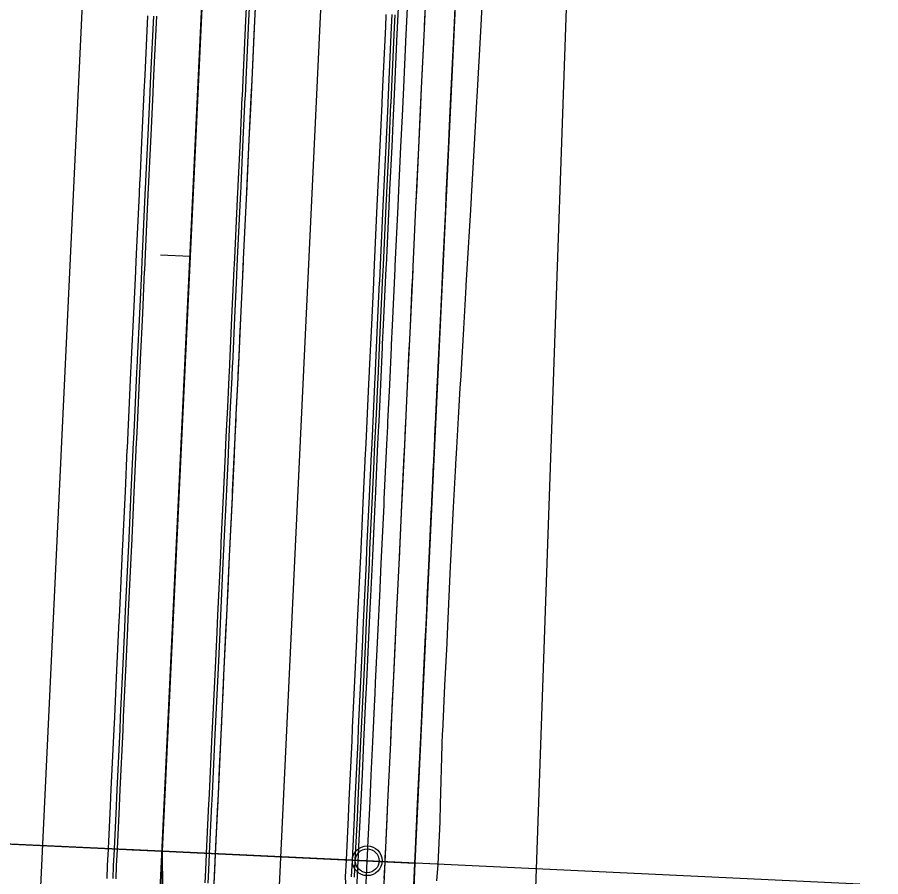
# Model space of a CAD drawing. Extents: x -70 to 701944, y -4 to 666871.
# Drawn here: x 668235 to 668380, y 654340.7 to 654485 of the extents above; entities that cross this region are included whole.
import ezdxf

# ---------------------------------------------------------------- set-up
doc = ezdxf.new("R2010")
doc.units = 0
for name, color, linetype in [('R_Detour', 7, 'Continuous'), ('R_Horz Alg', 7, 'Continuous'), ('R_No Plot', 7, 'Continuous'), ('R_Proposed Const Limits', 7, 'Continuous'), ('R_Proposed Road', 7, 'Continuous'), ('R_ROW', 7, 'Continuous'), ('R_Striping', 7, 'Continuous'), ('R_Water', 7, 'Continuous'), ('T_Indications', 7, 'Continuous')]:
    doc.layers.add(name, color=color, linetype=linetype)

msp = doc.modelspace()

# ---------------------------------------------------------------- linework, layer by layer
at = {"layer": 'R_Detour'}
for p in [(668153.06, 654350), (668376.54, 654339.45)]:
    msp.add_line(p, (668259.34, 654344.98), dxfattribs=at)
at = {"layer": 'R_Horz Alg'}
msp.add_line((668254.91, 654251.16), (668327.61, 655791.56), dxfattribs=at)
for points in [[(668259.06, 654445.11), (668264.05, 654444.87)], [(668254.34, 654345.22), (668259.34, 654344.98)]]:
    msp.add_lwpolyline(points, dxfattribs=at)
at = {"layer": 'R_No Plot'}
for points in [[(668214.33, 654547.33), (668268.77, 654544.76), (668259.34, 654344.98), (668204.89, 654347.47)], [(668268.77, 654544.76), (668311.22, 654542.76), (668301.79, 654342.98), (668259.34, 654344.98)], [(668204.9, 654347.55), (668259.34, 654344.98), (668259.3, 654340.24), (668262.4, 654224.99), (668199.63, 654225.81), (668201.89, 654283.75)], [(668259.34, 654344.98), (668301.79, 654342.98), (668301.66, 654340.15), (668306.09, 654224.42), (668262.4, 654224.99)]]:
    msp.add_lwpolyline(points, close=True, dxfattribs=at)
msp.add_circle((668293.8, 654343.36), 2.5, dxfattribs=at)
at = {"layer": 'R_Proposed Const Limits'}
msp.add_lwpolyline([(668305.49, 654339.97), (668305.7, 654342.71), (668305.71, 654342.79), (668306.02, 654349.9), (668306.03, 654350), (668306.1, 654352.79), (668306.38, 654362.78), (668306.46, 654364.9), (668306.47, 654365), (668306.84, 654372.77), (668307.21, 654379.87), (668307.22, 654379.99), (668307.35, 654382.76), (668307.79, 654392.75), (668307.88, 654394.84), (668307.89, 654394.98), (668308.29, 654402.74), (668308.67, 654409.8), (668308.68, 654409.98), (668308.84, 654412.72), (668309.14, 654417.71), (668309.43, 654422.71), (668309.56, 654424.77), (668309.57, 654424.95), (668310.01, 654432.69), (668310.42, 654439.74), (668310.43, 654439.93), (668310.59, 654442.67), (668311.19, 654452.66), (668311.31, 654454.75), (668311.32, 654454.88), (668311.76, 654462.64), (668312.16, 654469.72), (668312.17, 654469.86), (668312.33, 654472.63), (668312.87, 654482.61), (668312.99, 654484.72), (668313, 654484.83), (668313.44, 654492.6)], dxfattribs=at)
at = {"layer": 'R_Proposed Road'}
for points in [[(668266.59, 654339.63), (668266.7, 654341.8), (668266.83, 654344.54), (668266.83, 654344.63), (668267.16, 654351.73), (668267.17, 654351.83), (668267.3, 654354.62), (668267.77, 654364.61), (668267.87, 654366.72), (668267.88, 654366.82), (668268.24, 654374.59), (668268.58, 654381.69), (668268.58, 654381.81), (668268.72, 654384.58), (668269.19, 654394.57), (668269.29, 654396.66), (668269.29, 654396.8), (668269.66, 654404.56), (668269.99, 654411.63), (668270, 654411.8), (668270.13, 654414.55), (668270.37, 654419.54), (668270.6, 654424.54), (668270.7, 654426.6), (668270.71, 654426.79), (668271.07, 654434.53), (668271.41, 654441.59), (668271.41, 654441.77), (668271.54, 654444.52), (668272.02, 654454.51), (668272.11, 654456.6), (668272.12, 654456.73), (668272.49, 654464.49), (668272.82, 654471.58), (668272.83, 654471.71), (668272.96, 654474.48), (668273.43, 654484.47), (668273.53, 654486.58)], [(668267.09, 654339.61), (668267.2, 654341.78), (668267.32, 654344.52), (668267.33, 654344.6), (668267.66, 654351.71), (668267.67, 654351.81), (668267.8, 654354.59), (668268.27, 654364.58), (668268.37, 654366.69), (668268.38, 654366.79), (668268.74, 654374.57), (668269.08, 654381.67), (668269.08, 654381.79), (668269.21, 654384.56), (668269.69, 654394.55), (668269.78, 654396.64), (668269.79, 654396.78), (668270.16, 654404.54), (668270.49, 654411.6), (668270.5, 654411.78), (668270.63, 654414.53), (668270.86, 654419.52), (668271.1, 654424.52), (668271.2, 654426.58), (668271.21, 654426.76), (668271.57, 654434.5), (668271.91, 654441.56), (668271.91, 654441.75), (668272.04, 654444.49), (668272.51, 654454.48), (668272.61, 654456.58), (668272.62, 654456.7), (668272.99, 654464.47), (668273.32, 654471.56), (668273.33, 654471.69), (668273.46, 654474.46), (668273.93, 654484.45), (668274.03, 654486.56)], [(668250.11, 654340.41), (668250.21, 654342.58), (668250.34, 654345.32), (668250.35, 654345.41), (668250.68, 654352.51), (668250.69, 654352.61), (668250.82, 654355.39), (668251.29, 654365.38), (668251.39, 654367.49), (668251.4, 654367.59), (668251.76, 654375.37), (668252.1, 654382.47), (668252.1, 654382.59), (668252.23, 654385.36), (668252.71, 654395.35), (668252.8, 654397.44), (668252.81, 654397.58), (668253.18, 654405.34), (668253.51, 654412.4), (668253.52, 654412.58), (668253.65, 654415.33), (668253.88, 654420.32), (668254.12, 654425.32), (668254.22, 654427.38), (668254.23, 654427.57), (668254.59, 654435.31), (668254.92, 654442.36), (668254.93, 654442.55), (668255.06, 654445.29), (668255.53, 654455.28), (668255.63, 654457.38), (668255.64, 654457.51), (668256.01, 654465.27), (668256.34, 654472.36), (668256.35, 654472.49), (668256.48, 654475.26), (668256.95, 654485.25)], [(668251.11, 654340.36), (668251.21, 654342.53), (668251.34, 654345.28), (668251.35, 654345.36), (668251.68, 654352.47), (668251.69, 654352.56), (668251.82, 654355.35), (668252.29, 654365.34), (668252.39, 654367.45), (668252.39, 654367.55), (668252.76, 654375.33), (668253.1, 654382.42), (668253.1, 654382.54), (668253.23, 654385.31), (668253.7, 654395.3), (668253.8, 654397.39), (668253.81, 654397.53), (668254.18, 654405.29), (668254.51, 654412.36), (668254.52, 654412.53), (668254.65, 654415.28), (668254.88, 654420.28), (668255.12, 654425.27), (668255.22, 654427.33), (668255.22, 654427.52), (668255.59, 654435.26), (668255.92, 654442.32), (668255.93, 654442.5), (668256.06, 654445.25), (668256.53, 654455.24), (668256.63, 654457.33), (668256.64, 654457.46), (668257, 654465.23), (668257.34, 654472.31), (668257.34, 654472.45), (668257.48, 654475.21), (668257.95, 654485.2)], [(668251.61, 654340.34), (668251.71, 654342.51), (668251.84, 654345.25), (668251.85, 654345.34), (668252.18, 654352.44), (668252.19, 654352.54), (668252.32, 654355.32), (668252.79, 654365.31), (668252.89, 654367.42), (668252.89, 654367.52), (668253.26, 654375.3), (668253.6, 654382.4), (668253.6, 654382.52), (668253.73, 654385.29), (668254.2, 654395.28), (668254.3, 654397.37), (668254.31, 654397.51), (668254.67, 654405.27), (668255.01, 654412.33), (668255.02, 654412.51), (668255.15, 654415.26), (668255.38, 654420.25), (668255.62, 654425.25), (668255.72, 654427.31), (668255.72, 654427.5), (668256.09, 654435.24), (668256.42, 654442.29), (668256.43, 654442.48), (668256.56, 654445.22), (668257.03, 654455.21), (668257.13, 654457.31), (668257.14, 654457.43), (668257.5, 654465.2), (668257.84, 654472.29), (668257.84, 654472.42), (668257.98, 654475.19), (668258.45, 654485.18)], [(668268.09, 654339.56), (668268.19, 654341.73), (668268.32, 654344.47), (668268.33, 654344.56), (668268.66, 654351.66), (668268.67, 654351.76), (668268.8, 654354.55), (668269.27, 654364.54), (668269.37, 654366.65), (668269.38, 654366.75), (668269.74, 654374.52), (668270.08, 654381.62), (668270.08, 654381.74), (668270.21, 654384.51), (668270.69, 654394.5), (668270.78, 654396.59), (668270.79, 654396.73), (668271.16, 654404.49), (668271.49, 654411.55), (668271.5, 654411.73), (668271.63, 654414.48), (668271.86, 654419.47), (668272.1, 654424.47), (668272.2, 654426.53), (668272.21, 654426.72), (668272.57, 654434.46), (668272.9, 654441.51), (668272.91, 654441.7), (668273.04, 654444.45), (668273.51, 654454.44), (668273.61, 654456.53), (668273.62, 654456.66), (668273.99, 654464.42), (668274.32, 654471.51), (668274.33, 654471.64), (668274.46, 654474.41), (668274.93, 654484.4), (668275.03, 654486.51)], [(668290.24, 654338.52), (668290.17, 654340.69), (668290.3, 654343.44), (668290.3, 654343.52), (668290.64, 654350.63), (668290.64, 654350.73), (668290.77, 654353.51), (668291.25, 654363.5), (668291.35, 654365.61), (668291.35, 654365.71), (668291.72, 654373.49), (668292.05, 654380.58), (668292.06, 654380.7), (668292.19, 654383.48), (668292.66, 654393.46), (668292.76, 654395.55), (668292.77, 654395.69), (668293.13, 654403.45), (668293.47, 654410.52), (668293.47, 654410.69), (668293.6, 654413.44), (668293.84, 654418.44), (668294.07, 654423.43), (668294.17, 654425.5), (668294.18, 654425.68), (668294.55, 654433.42), (668294.88, 654440.48), (668294.89, 654440.67), (668295.02, 654443.41), (668295.49, 654453.4), (668295.59, 654455.49), (668295.59, 654455.62), (668295.96, 654463.39), (668296.3, 654470.47), (668296.3, 654470.61), (668296.43, 654473.38), (668296.9, 654483.36), (668297, 654485.47)], [(668291.17, 654340.65), (668291.3, 654343.39), (668291.3, 654343.47), (668291.64, 654350.58), (668291.64, 654350.68), (668291.77, 654353.46), (668292.25, 654363.45), (668292.34, 654365.56), (668292.35, 654365.66), (668292.72, 654373.44), (668293.05, 654380.53), (668293.06, 654380.65), (668293.19, 654383.43), (668293.66, 654393.42), (668293.76, 654395.51), (668293.76, 654395.65), (668294.13, 654403.41), (668294.46, 654410.47), (668294.47, 654410.65), (668294.6, 654413.4), (668294.84, 654418.39), (668295.07, 654423.38), (668295.17, 654425.45), (668295.18, 654425.63), (668295.55, 654433.37), (668295.88, 654440.43), (668295.89, 654440.62), (668296.02, 654443.36), (668296.49, 654453.35), (668296.59, 654455.45), (668296.59, 654455.57), (668296.96, 654463.34), (668297.29, 654470.42), (668297.3, 654470.56), (668297.43, 654473.33), (668297.9, 654483.32), (668298, 654485.43)], [(668291.67, 654340.62), (668291.8, 654343.37), (668291.8, 654343.45), (668292.14, 654350.56), (668292.14, 654350.65), (668292.27, 654353.44), (668292.74, 654363.43), (668292.84, 654365.54), (668292.85, 654365.64), (668293.22, 654373.42), (668293.55, 654380.51), (668293.56, 654380.63), (668293.69, 654383.41), (668294.16, 654393.39), (668294.26, 654395.48), (668294.26, 654395.62), (668294.63, 654403.38), (668294.96, 654410.45), (668294.97, 654410.62), (668295.1, 654413.37), (668295.34, 654418.37), (668295.57, 654423.36), (668295.67, 654425.43), (668295.68, 654425.61), (668296.04, 654433.35), (668296.38, 654440.41), (668296.39, 654440.59), (668296.52, 654443.34), (668296.99, 654453.33), (668297.09, 654455.42), (668297.09, 654455.55), (668297.46, 654463.32), (668297.79, 654470.4), (668297.8, 654470.54), (668297.93, 654473.3), (668298.4, 654483.29), (668298.5, 654485.4)], [(668296.66, 654340.39), (668296.79, 654343.13), (668296.8, 654343.21), (668297.13, 654350.32), (668297.14, 654350.42), (668297.27, 654353.2), (668297.74, 654363.19), (668297.84, 654365.3), (668297.84, 654365.4), (668298.21, 654373.18), (668298.55, 654380.28), (668298.55, 654380.39), (668298.68, 654383.17), (668299.15, 654393.16), (668299.25, 654395.25), (668299.26, 654395.39), (668299.62, 654403.15), (668299.96, 654410.21), (668299.97, 654410.39), (668300.1, 654413.14), (668300.33, 654418.13), (668300.57, 654423.12), (668300.67, 654425.19), (668300.67, 654425.37), (668301.04, 654433.11), (668301.37, 654440.17), (668301.38, 654440.36), (668301.51, 654443.1), (668301.98, 654453.09), (668302.08, 654455.19), (668302.09, 654455.31), (668302.45, 654463.08), (668302.79, 654470.16), (668302.79, 654470.3), (668302.92, 654473.07), (668303.4, 654483.06), (668303.5, 654485.17)], [(668301.66, 654340.15), (668301.79, 654342.89), (668301.79, 654342.98), (668302.13, 654350.08), (668302.13, 654350.18), (668302.26, 654352.97), (668302.73, 654362.96), (668302.83, 654365.07), (668302.84, 654365.17), (668303.2, 654372.94), (668303.54, 654380.04), (668303.55, 654380.16), (668303.68, 654382.93), (668304.15, 654392.92), (668304.25, 654395.01), (668304.25, 654395.15), (668304.62, 654402.91), (668304.95, 654409.98), (668304.96, 654410.15), (668305.09, 654412.9), (668305.33, 654417.89), (668305.56, 654422.89), (668305.66, 654424.95), (668305.67, 654425.14), (668306.03, 654432.88), (668306.37, 654439.94), (668306.38, 654440.12), (668306.51, 654442.87), (668306.98, 654452.86), (668307.08, 654454.95), (668307.08, 654455.08), (668307.45, 654462.84), (668307.78, 654469.93), (668307.79, 654470.06), (668307.92, 654472.83), (668308.39, 654482.82), (668308.49, 654484.93), (668308.5, 654485.04)]]:
    msp.add_lwpolyline(points, dxfattribs=at)
at = {"layer": 'R_ROW'}
msp.add_lwpolyline([(668379.35, 655858.1), (668375.98, 655777.07), (668370.36, 655679.23), (668386.89, 655520.28), (668407.12, 655376.16), (668401.28, 655337.39), (668367.53, 655300.94), (668336.13, 654741.8), (668319.02, 654252.06), (668346.25, 654066.79), (668364.92, 653986.53), (668401.01, 653983.18), (668425.78, 653872.16), (668398.63, 653868.03), (668433.79, 653730.98), (668450.99, 653639.16), (668466.96, 653535.35), (668502.13, 653505.82)], dxfattribs=at)
at = {"layer": 'R_Striping'}
for points in [[(668235.09, 654256.02), (668257.24, 654725.5)], [(668279.05, 654339.16), (668297.2, 654723.62)]]:
    msp.add_lwpolyline(points, dxfattribs=at)
at = {"layer": 'R_Water'}
msp.add_circle((668293.8, 654343.36), 2, dxfattribs=at)
at = {"layer": 'T_Indications'}
for points in [[(668267.86, 654334.57), (668268.33, 654344.56), (668268.36, 654345.32), (668268.44, 654346.88), (668268.8, 654354.55), (668269.01, 654358.96), (668269.27, 654364.54), (668269.61, 654371.63), (668269.65, 654372.6), (668269.74, 654374.52), (668270.21, 654384.51), (668270.38, 654387.96), (668270.42, 654388.94), (668270.68, 654394.5), (668271.15, 654404.29), (668271.16, 654404.49), (668271.19, 654405.29), (668271.63, 654414.48), (668271.77, 654417.51), (668271.81, 654418.25), (668272.1, 654424.47), (668272.39, 654430.72), (668272.42, 654431.22), (668272.57, 654434.46), (668273.02, 654443.93), (668273.03, 654444.18), (668273.04, 654444.45), (668273.51, 654454.44), (668273.64, 654457.15), (668273.64, 654457.15), (668273.98, 654464.42), (668274.23, 654469.64), (668274.46, 654474.41), (668274.82, 654482.07), (668274.82, 654482.13), (668274.93, 654484.4), (668275.4, 654494.39)], [(668292.07, 654338.43), (668292.3, 654343.43), (668292.34, 654344.19), (668292.41, 654345.74), (668292.77, 654353.41), (668292.98, 654357.83), (668293.24, 654363.4), (668293.58, 654370.5), (668293.62, 654371.47), (668293.72, 654373.39), (668294.19, 654383.38), (668294.35, 654386.83), (668294.4, 654387.81), (668294.66, 654393.37), (668295.12, 654403.16), (668295.13, 654403.36), (668295.17, 654404.15), (668295.6, 654413.35), (668295.74, 654416.37), (668295.78, 654417.12), (668296.07, 654423.34), (668296.37, 654429.59), (668296.39, 654430.08), (668296.54, 654433.33), (668296.99, 654442.8), (668297, 654443.05), (668297.02, 654443.31), (668297.49, 654453.3), (668297.61, 654456.01), (668297.61, 654456.02), (668297.96, 654463.29), (668298.2, 654468.51), (668298.43, 654473.28), (668298.79, 654480.94), (668298.79, 654481), (668298.9, 654483.27), (668299.37, 654493.26)], [(668293.56, 654338.36), (668293.8, 654343.36), (668293.84, 654344.12), (668293.91, 654345.67), (668294.27, 654353.34), (668294.48, 654357.76), (668294.74, 654363.33), (668295.08, 654370.43), (668295.12, 654371.4), (668295.21, 654373.32), (668295.68, 654383.31), (668295.85, 654386.76), (668295.89, 654387.74), (668296.16, 654393.3), (668296.62, 654403.09), (668296.63, 654403.29), (668296.67, 654404.08), (668297.1, 654413.28), (668297.24, 654416.3), (668297.28, 654417.05), (668297.57, 654423.27), (668297.87, 654429.52), (668297.89, 654430.01), (668298.04, 654433.26), (668298.49, 654442.73), (668298.5, 654442.98), (668298.51, 654443.24), (668298.98, 654453.23), (668299.11, 654455.94), (668299.11, 654455.94), (668299.46, 654463.22), (668299.7, 654468.44), (668299.93, 654473.21), (668300.29, 654480.87), (668300.29, 654480.93), (668300.4, 654483.2), (668300.87, 654493.19)], [(668296.56, 654338.22), (668296.8, 654343.21), (668296.83, 654343.98), (668296.91, 654345.53), (668297.27, 654353.2), (668297.48, 654357.61), (668297.74, 654363.19), (668298.07, 654370.29), (668298.12, 654371.25), (668298.21, 654373.18), (668298.68, 654383.17), (668298.84, 654386.62), (668298.89, 654387.6), (668299.15, 654393.16), (668299.62, 654402.95), (668299.62, 654403.15), (668299.66, 654403.94), (668300.1, 654413.14), (668300.24, 654416.16), (668300.27, 654416.91), (668300.57, 654423.12), (668300.86, 654429.38), (668300.89, 654429.87), (668301.04, 654433.11), (668301.49, 654442.59), (668301.5, 654442.84), (668301.51, 654443.1), (668301.98, 654453.09), (668302.11, 654455.8), (668302.11, 654455.8), (668302.45, 654463.08), (668302.7, 654468.3), (668302.92, 654473.07), (668303.29, 654480.73), (668303.29, 654480.79), (668303.4, 654483.06), (668303.87, 654493.05)], [(668301.55, 654337.98), (668301.79, 654342.98), (668301.83, 654343.74), (668301.9, 654345.3), (668302.26, 654352.97), (668302.47, 654357.38), (668302.73, 654362.96), (668303.07, 654370.05), (668303.11, 654371.02), (668303.2, 654372.94), (668303.68, 654382.93), (668303.84, 654386.38), (668303.89, 654387.36), (668304.15, 654392.92), (668304.61, 654402.71), (668304.62, 654402.91), (668304.66, 654403.71), (668305.09, 654412.9), (668305.23, 654415.93), (668305.27, 654416.67), (668305.56, 654422.89), (668305.86, 654429.14), (668305.88, 654429.64), (668306.03, 654432.88), (668306.48, 654442.35), (668306.49, 654442.6), (668306.5, 654442.87), (668306.98, 654452.86), (668307.1, 654455.57), (668307.1, 654455.57), (668307.45, 654462.84), (668307.69, 654468.06), (668307.92, 654472.83), (668308.28, 654480.49), (668308.28, 654480.55), (668308.39, 654482.82), (668308.86, 654492.81)]]:
    msp.add_lwpolyline(points, dxfattribs=at)

doc.saveas('drawing.dxf')
